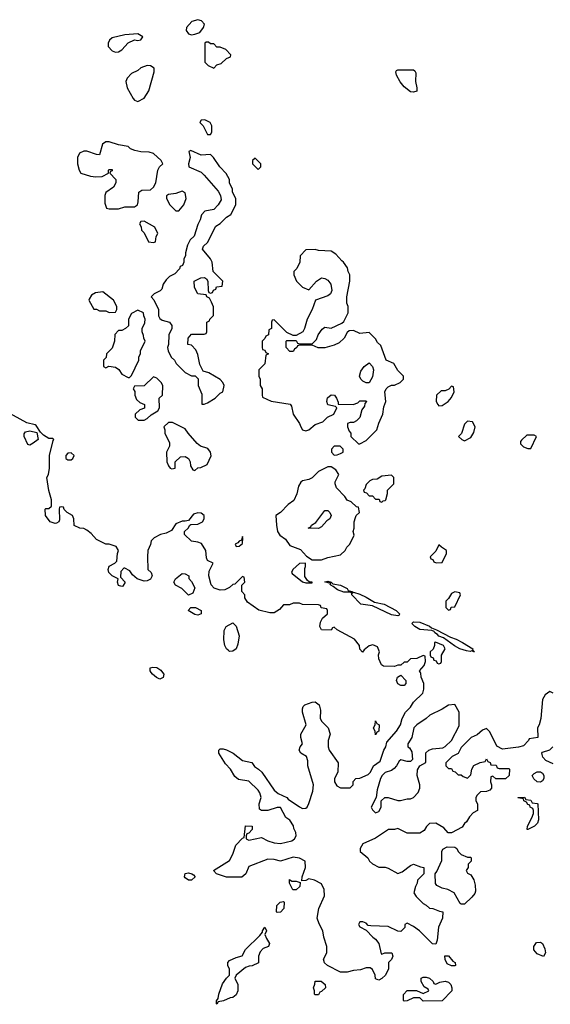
# Model space of a CAD drawing. Header units: inches. Extents: x 2701323 to 2964515, y 494916 to 722124.
# Tile 346 of 656: x 2793126 to 2796472, y 667906 to 674119. Entities that reach past the tile are written whole.
import ezdxf

# ---------------------------------------------------------------- set-up
doc = ezdxf.new("R2010")
doc.units = ezdxf.units.IN
doc.header["$MEASUREMENT"] = 0
doc.layers.add('C7696', color=7, linetype='Continuous')
doc.layers.add('C7697', color=7, linetype='Continuous')

msp = doc.modelspace()

# ---------------------------------------------------------------- linework, layer by layer
at = {"layer": 'C7696', "color": 2, "elevation": 6}
for points in [[(2794027.1, 670000), (2794034.8, 669990), (2794030, 669968.7), (2794010, 669957.2), (2793987.7, 669967.7), (2793962.7, 669990), (2793955.8, 670000)], [(2796490, 669869.5), (2796470, 669879.5), (2796440.4, 669859.6), (2796422.8, 669830), (2796412, 669710), (2796402, 669670), (2796392, 669650), (2796394, 669590), (2796338, 669582), (2796334, 669570), (2796302, 669538), (2796271.1, 669528.9), (2796170, 669515.3), (2796135.3, 669535.3), (2796090, 669626), (2796070, 669646), (2796043.6, 669636.4), (2796010, 669606), (2795974, 669590), (2795910, 669526), (2795891.1, 669488.9), (2795854, 669470), (2795814, 669430), (2795814, 669410), (2795830, 669394), (2795850, 669394), (2795858, 669378), (2795872.7, 669372.7), (2795890, 669354), (2795910, 669354), (2795923.6, 669343.6), (2795950, 669334), (2795970, 669354), (2795978, 669390), (2795990, 669412), (2796030, 669432), (2796062, 669438), (2796070, 669454), (2796078, 669438), (2796092.7, 669432.7), (2796098, 669418), (2796130, 669414), (2796138, 669398), (2796150, 669394), (2796210, 669394), (2796214, 669390), (2796212, 669350), (2796190, 669328), (2796128, 669328), (2796110, 669346), (2796098, 669342), (2796094, 669310), (2796102, 669290), (2796102, 669270), (2796090, 669258), (2796070, 669248), (2796032.7, 669247.3), (2796010, 669226), (2796002, 669210), (2796002, 669190), (2796012, 669170), (2796012, 669130), (2795986.4, 669113.6), (2795962, 669090), (2795943.6, 669056.4), (2795930, 669046), (2795916.9, 669023.1), (2795850, 668988), (2795828.4, 668988.4), (2795800.4, 669020.4), (2795750, 669048), (2795710, 669046), (2795691.6, 669028.4), (2795676.9, 669003.1), (2795650, 668986), (2795570, 668986), (2795510, 669015.3), (2795490, 669008.7), (2795451.6, 669008.4), (2795370, 668955.3), (2795290, 668918), (2795272, 668890), (2795274, 668870), (2795322, 668830), (2795332, 668810), (2795350, 668792), (2795390, 668772), (2795430, 668772), (2795450, 668764.7), (2795510, 668732), (2795538, 668742), (2795590, 668782), (2795610, 668791.3), (2795652.7, 668772.7), (2795674, 668770), (2795674, 668730), (2795634, 668690), (2795632, 668670), (2795622, 668650), (2795612, 668610), (2795626, 668586), (2795670, 668542), (2795690, 668532), (2795710, 668512), (2795731.6, 668511.6), (2795772.7, 668492.7), (2795794, 668490), (2795792, 668450), (2795766.4, 668393.6), (2795758, 668310), (2795750, 668286), (2795730, 668288), (2795648, 668370), (2795610, 668398), (2795570, 668418), (2795554, 668410), (2795554, 668390), (2795530, 668366), (2795510, 668368), (2795450, 668398), (2795340.2, 668400.2), (2795323.1, 668403.1), (2795310, 668418), (2795290, 668426), (2795270, 668426), (2795262, 668410), (2795270, 668394), (2795310, 668374), (2795352, 668330), (2795370, 668318), (2795390.7, 668290.7), (2795404.7, 668224.7), (2795410, 668222), (2795428.7, 668231.3), (2795472, 668230), (2795478, 668210), (2795470.9, 668189.1), (2795452, 668170), (2795452, 668130), (2795432, 668090), (2795410, 668068.7), (2795390, 668058), (2795370, 668066), (2795368, 668090), (2795350, 668126), (2795336.4, 668136.4), (2795310, 668135.3), (2795276, 668124), (2795230, 668119), (2795190, 668108.7), (2795150, 668108.7), (2795066, 668150), (2795048.4, 668168.4), (2795042, 668190), (2795062, 668230), (2795062, 668270), (2795044, 668330), (2795038, 668370), (2795014, 668414), (2795002, 668450), (2795012.7, 668510), (2795048, 668590), (2795046, 668630), (2795030, 668666), (2794986, 668690), (2794950, 668698), (2794930, 668688), (2794906, 668686), (2794908, 668710), (2794928.7, 668770), (2794926, 668810), (2794890, 668828), (2794850, 668834), (2794770, 668808.7), (2794730, 668819), (2794690, 668822), (2794570, 668775.3), (2794551.6, 668728.4), (2794527.3, 668707.3), (2794430, 668708), (2794368, 668730), (2794348, 668750), (2794450, 668814), (2794470, 668854), (2794489.1, 668910.9), (2794530, 668954), (2794542, 668958), (2794550, 669031.3), (2794592, 669030), (2794590.9, 669009.1), (2794570, 668986), (2794558, 668982), (2794554, 668970), (2794554, 668950), (2794570, 668942), (2794650, 668958), (2794690, 668938), (2794730, 668924.7), (2794770, 668921), (2794843.1, 668936.9), (2794858, 668950), (2794868.7, 668970), (2794868, 668990), (2794855.3, 669015.3), (2794852.9, 669032.9), (2794830, 669068), (2794805.2, 669085.2), (2794770, 669148), (2794750, 669148), (2794690, 669128.7), (2794650, 669128), (2794638, 669138), (2794635.3, 669170), (2794648.7, 669210), (2794640.2, 669240.2), (2794630, 669258), (2794570, 669314), (2794505.2, 669325.2), (2794483.1, 669343.1), (2794455.3, 669390), (2794423.2, 669423.2), (2794382, 669490), (2794382, 669510), (2794390, 669518), (2794410, 669518), (2794430, 669511), (2794472, 669490), (2794530, 669444.7), (2794590, 669432), (2794606, 669406), (2794632, 669390), (2794652, 669370), (2794730, 669258), (2794756.9, 669236.9), (2794811.3, 669211.3), (2794819.6, 669199.6), (2794890, 669152), (2794910, 669142), (2794930, 669144.7), (2794938, 669150), (2794950, 669174), (2794975.3, 669250), (2794978, 669290), (2794944, 669410), (2794943.1, 669443.1), (2794935.3, 669470), (2794898, 669490), (2794889.1, 669509.1), (2794895.3, 669530), (2794908.7, 669550), (2794899, 669590), (2794899, 669610), (2794933.2, 669670), (2794909, 669750), (2794908.7, 669770), (2794914.6, 669785.4), (2794924.7, 669795.3), (2794970, 669812), (2794990, 669814), (2795014.8, 669794.8), (2795022, 669762), (2795021, 669710), (2795030.9, 669690.9), (2795071.3, 669650), (2795084.7, 669610), (2795071.3, 669570), (2795071.3, 669530), (2795078, 669510), (2795134, 669430), (2795132, 669370), (2795112, 669330), (2795112, 669310), (2795125.4, 669285.4), (2795150, 669272), (2795210, 669272), (2795228, 669290), (2795228, 669312), (2795246, 669330), (2795270, 669332), (2795323.1, 669356.9), (2795338, 669370), (2795358, 669410), (2795399.3, 669440.7), (2795422, 669510), (2795434, 669530), (2795440.2, 669559.8), (2795502, 669630), (2795528, 669670), (2795538, 669710), (2795558, 669750), (2795590, 669782), (2795610, 669812), (2795668, 669870), (2795674.6, 669894.6), (2795675.3, 669930), (2795658, 669970), (2795655.3, 669995.3), (2795653, 670000)], [(2796490, 669424), (2796444.7, 669444.7), (2796424.7, 669464.7), (2796418, 669490), (2796423.1, 669496.9), (2796470, 669511.3), (2796488.7, 669530)]]:
    msp.add_lwpolyline(points, dxfattribs=at)
for points in [[(2795530, 669918), (2795510, 669928), (2795502, 669950), (2795508.9, 669971.1), (2795530, 669982), (2795562, 669950), (2795562, 669930), (2795550, 669918)], [(2795870, 669798), (2795830, 669794), (2795790.7, 669769.3), (2795712, 669730), (2795690, 669708.7), (2795630, 669668.7), (2795611.3, 669650), (2795598, 669590), (2795574, 669550), (2795574, 669530), (2795583.6, 669523.6), (2795599.6, 669499.6), (2795602, 669450), (2795590, 669438), (2795570, 669438), (2795530, 669448), (2795519.6, 669440.4), (2795502, 669410), (2795486.4, 669393.6), (2795470, 669382), (2795430, 669368), (2795411.1, 669348.9), (2795402, 669330), (2795379.6, 669260.4), (2795374, 669210), (2795342, 669150), (2795350, 669134), (2795370, 669114), (2795390, 669122), (2795406, 669150), (2795406, 669190), (2795428.7, 669211.3), (2795450, 669211.3), (2795510, 669191.3), (2795528.4, 669191.6), (2795570, 669202), (2795590, 669202), (2795610, 669212), (2795638, 669242), (2795649, 669270), (2795649, 669290), (2795633.2, 669350), (2795634, 669386), (2795648.9, 669411.1), (2795687.3, 669432.7), (2795687.3, 669492.7), (2795706, 669510), (2795730, 669518), (2795794.6, 669525.4), (2795810, 669532), (2795848.9, 669571.1), (2795896.4, 669663.6), (2795898, 669750)], [(2795370, 669606), (2795367.3, 669627.3), (2795358, 669650), (2795368, 669670), (2795370, 669694), (2795378, 669678), (2795392, 669670), (2795391.3, 669628.7), (2795378, 669622)], [(2796410, 669308), (2796389.1, 669309.1), (2796369.1, 669329.1), (2796358, 669350), (2796370, 669362), (2796390, 669372), (2796410, 669372), (2796423.6, 669363.6), (2796432, 669350), (2796432, 669330), (2796423.6, 669316.4)], [(2796330, 669008.7), (2796326, 669010), (2796328, 669030), (2796356.4, 669083.6), (2796366, 669110), (2796366, 669130), (2796362, 669142), (2796346, 669150), (2796342, 669162), (2796330, 669166), (2796322, 669182), (2796306, 669190), (2796302, 669202), (2796270, 669208), (2796268, 669212), (2796310, 669214), (2796318, 669198), (2796350, 669194), (2796358, 669178), (2796390, 669174), (2796394, 669170), (2796398, 669070), (2796391.3, 669050), (2796372, 669030)], [(2795950, 668834), (2795970, 668834), (2795974, 668830), (2795974, 668810), (2795954, 668790), (2795954, 668770), (2795942, 668750), (2795950, 668734), (2795970, 668722), (2795990.7, 668690.7), (2795998, 668658), (2795999.8, 668620.2), (2795995.3, 668604.7), (2795978, 668582), (2795930, 668538), (2795910, 668538), (2795903.1, 668543.1), (2795866, 668610), (2795826, 668630), (2795790, 668638), (2795756.4, 668656.4), (2795748.4, 668668.4), (2795746, 668730), (2795756.4, 668743.6), (2795787.3, 668812.7), (2795788, 668870), (2795795.3, 668884.7), (2795821.2, 668898.8), (2795870, 668898), (2795882, 668890), (2795892, 668870), (2795910, 668852)], [(2794210, 668689), (2794190, 668689.3), (2794170, 668704), (2794166, 668710), (2794170, 668731), (2794190, 668736.3), (2794212, 668730), (2794222, 668722), (2794232, 668710)], [(2794842, 668682), (2794870, 668682), (2794894, 668674), (2794892, 668650), (2794870, 668628), (2794848.4, 668628.4), (2794828, 668670), (2794827.3, 668692.7)], [(2794750, 668486), (2794746, 668490), (2794748, 668530), (2794769.1, 668550.9), (2794790, 668554), (2794794, 668550), (2794792, 668510), (2794770, 668488)], [(2794370, 667906), (2794366, 667910), (2794368, 667928), (2794378, 667942), (2794382, 667970), (2794405.6, 668034.4), (2794429.1, 668070.9), (2794448, 668090), (2794448.4, 668128.4), (2794438, 668150), (2794438, 668170), (2794450, 668182), (2794490, 668202), (2794528.4, 668211.6), (2794550, 668252), (2794640.4, 668339.6), (2794658, 668362), (2794658, 668370), (2794672, 668392), (2794682, 668370), (2794672.7, 668347.3), (2794682, 668322), (2794702, 668290), (2794694, 668270), (2794661, 668259), (2794642, 668238), (2794632, 668210), (2794631.3, 668168.7), (2794591.6, 668148.4), (2794572.7, 668147.3), (2794550, 668138), (2794492, 668090), (2794482, 668070), (2794502, 668030), (2794502, 667990), (2794490, 667966), (2794470, 667948), (2794452.7, 667947.3), (2794411.6, 667928.4), (2794378, 667922)], [(2796430, 668208.7), (2796390, 668224), (2796369, 668250), (2796368.9, 668271.1), (2796384, 668296), (2796410, 668298), (2796422, 668290), (2796436.9, 668256.9), (2796442, 668230)], [(2795850, 668148), (2795822, 668162), (2795808.4, 668188.4), (2795807.3, 668212.7), (2795830, 668212), (2795858, 668178), (2795871.3, 668170), (2795874, 668150), (2795870, 668148)], [(2794990, 667966), (2794986, 667970), (2794986, 667990), (2794978, 668010), (2794987.3, 668032.7), (2794988.9, 668051.1), (2795027.3, 668052.7), (2795052, 668030), (2795054, 668010), (2795030, 667986), (2795018, 667982), (2795010, 667966)], [(2795750, 668034), (2795775.3, 668044.7), (2795810, 668051), (2795830, 668044.7), (2795844.7, 668030), (2795852, 668010), (2795852, 667990), (2795790, 667928), (2795670, 667926), (2795650, 667946), (2795610, 667946), (2795570, 667928), (2795550, 667926), (2795546, 667930), (2795547.3, 667967.3), (2795570, 667994), (2795627.3, 667992.7), (2795670, 667974), (2795706, 667990), (2795702, 668002), (2795676.4, 668016.4), (2795658, 668050), (2795658, 668070), (2795670, 668078), (2795690, 668078), (2795711, 668071), (2795734, 668050), (2795738, 668038)]]:
    msp.add_lwpolyline(points, close=True, dxfattribs=at)
at = {"layer": 'C7697', "color": 2}
for points, elevation in [([(2794250, 674119.1), (2794211.4, 674108.6), (2794177.4, 674070), (2794175.8, 674050), (2794190, 674030.5), (2794210, 674023.8), (2794230, 674027.7), (2794261.5, 674038.5), (2794284.2, 674070), (2794292.3, 674090), (2794272, 674112)], 6), ([(2793870, 674029.2), (2793790, 674023.5), (2793710, 674005.4), (2793692, 673990), (2793683.7, 673970), (2793683.8, 673950), (2793710, 673923), (2793730, 673914.4), (2793750, 673916.4), (2793770, 673928), (2793810, 673973), (2793850, 673991), (2793870, 673986.8), (2793890, 673991), (2793902.7, 674010)], 6), ([(2794302, 673978), (2794294, 673970), (2794294, 673850), (2794314, 673830), (2794350, 673814), (2794370, 673834), (2794396.4, 673843.6), (2794430, 673874), (2794454.6, 673885.4), (2794456.4, 673896.4), (2794426, 673930), (2794390, 673946), (2794370, 673946), (2794350, 673966), (2794330, 673966), (2794316.4, 673976.4)], 6), ([(2793930, 673829), (2793890, 673815.3), (2793870, 673799), (2793830, 673779), (2793802.8, 673750), (2793796, 673730), (2793804.7, 673690), (2793842, 673622), (2793850, 673612), (2793870, 673602), (2793910, 673624.7), (2793941.2, 673670), (2793974, 673790), (2793973.6, 673813.6), (2793950, 673828.7)], 6), ([(2795610, 673662), (2795590, 673664), (2795550, 673695.3), (2795526.3, 673726.3), (2795502, 673770), (2795498, 673790), (2795502, 673798), (2795510, 673802), (2795610, 673802), (2795616.9, 673796.9), (2795623.6, 673783.6), (2795622.8, 673730), (2795631.1, 673688.9), (2795630, 673668)], 2), ([(2794292.7, 673487.3), (2794270, 673486), (2794262, 673470), (2794282, 673450), (2794310, 673394), (2794330, 673394), (2794338, 673410), (2794338, 673450), (2794328, 673470)], 6), ([(2793690, 673348.7), (2793670, 673348.7), (2793647.1, 673332.9), (2793630, 673266), (2793610, 673268), (2793550, 673289), (2793530, 673289), (2793502.8, 673277.2), (2793491.1, 673248.9), (2793491.3, 673210), (2793502, 673170), (2793511.6, 673151.6), (2793571.6, 673131.6), (2793606.8, 673126.8), (2793646, 673130), (2793686, 673150), (2793686, 673170), (2793690, 673174), (2793710, 673174), (2793710, 673166), (2793698, 673162), (2793694, 673150), (2793732, 673110), (2793732, 673090), (2793718, 673062), (2793670, 673028), (2793662.8, 673010), (2793662, 672962), (2793674, 672930), (2793690, 672924.7), (2793750, 672926), (2793790, 672938), (2793850, 672938), (2793868, 672950), (2793874, 672970), (2793878, 673030), (2793896.4, 673043.6), (2793950, 673044.7), (2793970, 673062), (2793984, 673090), (2793998, 673170), (2794008, 673190), (2794028, 673210), (2794018, 673230), (2793970, 673275.3), (2793943.1, 673283.1), (2793890, 673285.2), (2793852.9, 673292.9), (2793824.7, 673304.7), (2793810, 673318), (2793750, 673328.7)], 6), ([(2794206, 673294), (2794192.7, 673287.3), (2794200.7, 673250), (2794191, 673210), (2794192, 673190), (2794270, 673157.3), (2794290, 673138.8), (2794376.8, 673036.8), (2794392, 673010), (2794396.9, 672983.1), (2794378, 672950), (2794350, 672922), (2794294, 672910), (2794271.6, 672888.4), (2794264.7, 672855.3), (2794250, 672826), (2794226, 672754), (2794202, 672730), (2794183.6, 672696.4), (2794171.6, 672648.4), (2794171.1, 672628.9), (2794162, 672610), (2794162, 672590), (2794151.6, 672568.4), (2794138, 672562), (2794132.7, 672547.3), (2794103.6, 672516.4), (2794070, 672498), (2794050, 672478), (2794031.3, 672450), (2794022, 672418), (2794012.7, 672407.3), (2793974, 672390), (2793954, 672370), (2793971.6, 672351.6), (2794002, 672290), (2794002, 672250), (2794010, 672234), (2794023.6, 672223.6), (2794070, 672211.3), (2794084.7, 672190), (2794084.7, 672170), (2794066, 672130), (2794064.7, 672070), (2794058, 672050), (2794062, 672030), (2794082, 671990), (2794102, 671970), (2794112, 671950), (2794170, 671892), (2794210, 671872), (2794231.6, 671871.6), (2794252, 671852), (2794252, 671810), (2794275.3, 671755.3), (2794274, 671694), (2794290, 671692), (2794310, 671701), (2794358, 671730), (2794390, 671762), (2794406, 671770), (2794415.3, 671810), (2794408, 671830), (2794390, 671848), (2794318, 671890), (2794282, 671902), (2794262.7, 671942.7), (2794250, 672006), (2794236.4, 672036.4), (2794210, 672066), (2794186, 672070), (2794188, 672110), (2794210, 672134), (2794290, 672134), (2794302, 672138), (2794306, 672150), (2794306, 672210), (2794322, 672218), (2794326, 672230), (2794347.3, 672252.7), (2794347.3, 672307.3), (2794336.4, 672336.4), (2794322, 672362), (2794306, 672370), (2794302, 672382), (2794248.7, 672388.7), (2794228, 672430), (2794226, 672470), (2794268.9, 672491.1), (2794291.3, 672491.3), (2794303.6, 672483.6), (2794312, 672470), (2794314, 672410), (2794318, 672398), (2794330, 672394), (2794342, 672398), (2794347.3, 672412.7), (2794362, 672418), (2794367.3, 672432.7), (2794402, 672438), (2794406, 672470), (2794346, 672530), (2794339, 672590), (2794328.7, 672610), (2794278, 672670), (2794286, 672690), (2794310, 672714), (2794363.1, 672816.9), (2794390, 672832), (2794430, 672872), (2794458, 672890), (2794488, 672950), (2794488, 672990), (2794468, 673030), (2794468, 673050), (2794448.9, 673088.9), (2794448, 673110), (2794428.9, 673148.9), (2794388.7, 673190), (2794349.1, 673249.1), (2794330, 673268), (2794270, 673264)], 6), ([(2794610, 673246), (2794594, 673230), (2794594, 673210), (2794630, 673174), (2794646, 673190), (2794646, 673210)], 6), ([(2794150, 673038), (2794110, 673022), (2794064.7, 673015.3), (2794052.7, 673007.3), (2794052, 672990), (2794072, 672950), (2794110, 672912), (2794130, 672912), (2794162, 672950), (2794175.3, 672990), (2794170, 673026)], 6), ([(2793910, 672848), (2793890, 672846), (2793882, 672830), (2793891.6, 672811.6), (2793894, 672790), (2793910, 672774), (2793938, 672718), (2793970, 672714), (2793982, 672718), (2793986, 672750), (2793998, 672770), (2793978, 672810)], 6), ([(2794990, 672668), (2794930, 672666), (2794894, 672630), (2794891.6, 672588.4), (2794874, 672550), (2794854, 672530), (2794854, 672510), (2794872, 672470), (2794910, 672432), (2794950, 672414), (2794998, 672470), (2795030, 672491), (2795050, 672486.8), (2795070, 672474.8), (2795087.3, 672450), (2795094.8, 672410), (2795086, 672390), (2795070, 672377.2), (2794991.3, 672348.7), (2794970.7, 672289.3), (2794938, 672230), (2794922, 672170), (2794912, 672150), (2794870, 672126), (2794850, 672126), (2794810, 672146), (2794730, 672226), (2794718, 672222), (2794714, 672210), (2794714, 672170), (2794698, 672162), (2794694, 672130), (2794678, 672122), (2794672.7, 672107.3), (2794654, 672090), (2794654, 672050), (2794658, 672038), (2794672.7, 672032.7), (2794678, 672018), (2794694, 672010), (2794678, 672002), (2794671.6, 671948.4), (2794634, 671910), (2794634, 671870), (2794642, 671850), (2794642, 671810), (2794654, 671790), (2794654, 671750), (2794658, 671738), (2794712.7, 671712.7), (2794832, 671692), (2794839.6, 671679.6), (2794851.3, 671630), (2794891.3, 671570), (2794898, 671550), (2794910, 671532), (2794930, 671524.7), (2794950, 671532), (2794990, 671564.7), (2795038, 671582), (2795068, 671610), (2795108, 671630), (2795126, 671670), (2795118, 671678), (2795070, 671688.7), (2795062, 671710), (2795066.3, 671733.7), (2795090, 671751.3), (2795112, 671750), (2795124.7, 671730), (2795134, 671706), (2795134, 671694), (2795228.9, 671691.1), (2795259, 671701), (2795270, 671714), (2795310, 671714), (2795314, 671710), (2795302, 671698), (2795299.6, 671680.4), (2795283.6, 671656.4), (2795271.1, 671608.9), (2795250, 671588), (2795230, 671578), (2795210, 671578), (2795194, 671570), (2795194, 671550), (2795203.6, 671523.6), (2795214, 671510), (2795214, 671490), (2795262, 671442), (2795270, 671442), (2795310, 671464.7), (2795378, 671530), (2795390, 671574), (2795415.3, 671630), (2795423.1, 671676.9), (2795435.3, 671710), (2795428, 671770), (2795438, 671790), (2795450, 671802), (2795470, 671812), (2795490, 671812), (2795526, 671830), (2795546, 671850), (2795546, 671870), (2795510, 671906), (2795486, 671950), (2795438, 671970), (2795403.1, 672063.1), (2795383.1, 672083.1), (2795370, 672106), (2795330, 672146), (2795270, 672138), (2795230, 672158), (2795203.6, 672156.4), (2795190, 672146), (2795171.3, 672110), (2795139.9, 672080.1), (2795110, 672065.2), (2795050.9, 672049.1), (2795009.1, 672049.1), (2794970, 672066), (2794890, 672066), (2794878, 672062), (2794874, 672050), (2794859.6, 672040.4), (2794850, 672026), (2794830, 672026), (2794806, 672050), (2794806, 672090), (2794810, 672094), (2794870, 672094), (2794878, 672078), (2794890, 672074), (2794970, 672074), (2794998, 672102), (2795009.1, 672130.9), (2795033.6, 672166.4), (2795050, 672178), (2795090, 672172), (2795156.4, 672203.6), (2795170, 672214), (2795198, 672270), (2795198, 672310), (2795188.7, 672330), (2795188.7, 672370), (2795208, 672470), (2795208, 672510), (2795198, 672530), (2795193.6, 672553.6), (2795168.4, 672588.4), (2795156.4, 672596.4), (2795120.4, 672640.4), (2795090, 672658), (2795010, 672662)], 6), ([(2793650, 672402), (2793603.5, 672396.5), (2793579.6, 672380.4), (2793563.6, 672356.4), (2793562, 672350), (2793592.7, 672292.7), (2793610, 672292), (2793630, 672282), (2793670, 672282), (2793690, 672272), (2793730, 672274), (2793738, 672290), (2793738, 672310), (2793718, 672350)], 6), ([(2793870, 672286), (2793830, 672266), (2793812, 672230), (2793812.7, 672187.3), (2793794, 672170), (2793770, 672158), (2793750, 672158), (2793726.4, 672133.6), (2793724.7, 672090), (2793710, 672046), (2793674, 672010), (2793671.6, 671988.4), (2793654, 671970), (2793654, 671930), (2793670, 671922), (2793688, 671932), (2793730, 671926), (2793750.8, 671910.8), (2793770, 671882), (2793810, 671862), (2793818, 671862), (2793830, 671874), (2793878, 671970), (2793878, 671990), (2793887.3, 672012.7), (2793888, 672030), (2793918, 672090), (2793908.4, 672108.4), (2793907.3, 672127.3), (2793898, 672150), (2793898, 672170), (2793914.6, 672205.4), (2793918, 672230), (2793908, 672250), (2793906, 672270)], 6), ([(2795310, 671828), (2795290, 671838), (2795278, 671850), (2795269, 671870), (2795278, 671902), (2795298, 671930), (2795330, 671954), (2795351.6, 671931.6), (2795358, 671910), (2795350, 671866), (2795330, 671828)], 6), ([(2793970, 671866), (2793910, 671808), (2793850, 671806), (2793842, 671790), (2793852, 671772), (2793852, 671750), (2793862, 671722), (2793883.6, 671703.6), (2793914, 671690), (2793912, 671668), (2793883.6, 671656.4), (2793854, 671630), (2793854, 671610), (2793872.7, 671592.7), (2793910, 671592), (2793930, 671602), (2793954.6, 671625.4), (2793998, 671650), (2794008, 671670), (2794006, 671730), (2794026, 671750), (2794028, 671810), (2794018, 671830), (2793990, 671858)], 6), ([(2795850, 671806), (2795832, 671788), (2795810, 671778), (2795783.6, 671776.4), (2795754, 671750), (2795752, 671710), (2795762, 671690), (2795770, 671682), (2795790, 671684.7), (2795828, 671710), (2795850, 671734), (2795866, 671770), (2795862, 671802)], 6), ([(2794090, 671578), (2794063.6, 671576.4), (2794034, 671550), (2794042, 671530), (2794042, 671510), (2794071.3, 671450), (2794071.1, 671428.9), (2794052, 671390), (2794054, 671330), (2794063.6, 671303.6), (2794074, 671290), (2794085.4, 671285.4), (2794106, 671290), (2794106, 671330), (2794140.4, 671359.6), (2794170, 671362), (2794190.9, 671350.9), (2794202, 671330), (2794203.6, 671303.6), (2794218, 671278), (2794230, 671274), (2794248.4, 671291.6), (2794267.3, 671292.7), (2794308.4, 671311.6), (2794333.6, 671366.4), (2794328.7, 671390), (2794312.3, 671412.3), (2794267, 671427), (2794244.1, 671444.1), (2794188, 671510), (2794170, 671538)], 6), ([(2795950, 671586), (2795930, 671566), (2795911.6, 671508.4), (2795894, 671490), (2795914, 671470), (2795930, 671462), (2795970, 671482), (2795990, 671514), (2795998, 671550), (2795982, 671582)], 6), ([(2793190, 671434), (2793178, 671438), (2793153.6, 671490), (2793154.5, 671505.5), (2793161.6, 671518.4), (2793190, 671523.7), (2793234.8, 671514.8), (2793242, 671470), (2793210, 671446.6)], 6), ([(2796370, 671498), (2796323.6, 671496.4), (2796290, 671466), (2796283.6, 671456.4), (2796283.6, 671443.6), (2796303.6, 671423.6), (2796330, 671414), (2796350, 671414), (2796386, 671490)], 6), ([(2793450, 671385.2), (2793430, 671384), (2793416, 671370), (2793416, 671350), (2793430, 671340.7), (2793450, 671340.7), (2793461.2, 671350), (2793469, 671370)], 6), ([(2795110, 671428), (2795092, 671410), (2795092, 671390), (2795110, 671372), (2795127.3, 671372.7), (2795150, 671382), (2795166, 671390), (2795166, 671410), (2795147.3, 671427.3)], 6), ([(2795090, 671298), (2795070, 671298), (2795010, 671268), (2794970, 671228), (2794950, 671218), (2794910, 671208.7), (2794899.8, 671200.2), (2794884.5, 671175.5), (2794873.7, 671126.3), (2794854, 671086), (2794819.6, 671060.4), (2794771.1, 671008.9), (2794742, 670990), (2794744.7, 670930), (2794752, 670890), (2794767.1, 670867.1), (2794802, 670842), (2794830, 670802), (2794896.8, 670776.8), (2794934.8, 670734.8), (2794970, 670711.3), (2795028.9, 670711.1), (2795070, 670724.7), (2795150, 670742), (2795178, 670770), (2795188, 670790), (2795208, 670810), (2795234.6, 670865.4), (2795228.7, 670890), (2795235.3, 670910), (2795235.3, 670950), (2795243.1, 670976.9), (2795248, 670990), (2795268, 671010), (2795262, 671042), (2795250, 671046), (2795216.4, 671076.4), (2795190, 671088), (2795175.3, 671110), (2795124.7, 671164.7), (2795115.3, 671190), (2795116.4, 671203.6), (2795138, 671250), (2795119, 671279)], 6), ([(2795470, 671246), (2795410, 671238), (2795379.6, 671220.4), (2795350, 671218), (2795334, 671210), (2795310, 671186), (2795302, 671158), (2795294, 671150), (2795298, 671138), (2795312.7, 671132.7), (2795330, 671114), (2795350, 671114), (2795370, 671094), (2795392.7, 671092.7), (2795398, 671078), (2795410, 671074), (2795418, 671082), (2795430, 671084.7), (2795435.3, 671090), (2795446, 671130), (2795446, 671150), (2795486, 671190), (2795486, 671230)], 6), ([(2795010, 670908.7), (2794946, 670910), (2794962, 670918), (2794966, 670930), (2794994, 670946), (2795050, 671022), (2795070, 671022), (2795082, 671010), (2795091.1, 670991.1), (2795082, 670970), (2795063.5, 670956.5), (2795030, 670918)], 6), ([(2794530, 670858), (2794524.7, 670835.3), (2794510, 670828.7), (2794502.5, 670817.5), (2794484.7, 670810), (2794490, 670794), (2794510, 670796), (2794530, 670814), (2794534, 670850)], 6), ([(2795770, 670806), (2795750, 670766), (2795714, 670730), (2795718, 670718), (2795732, 670712), (2795738, 670698), (2795752.7, 670692.7), (2795790, 670694), (2795818, 670750), (2795818, 670770), (2795786, 670790)], 6), ([(2794928.7, 670688.7), (2794890, 670687.6), (2794848.2, 670650), (2794840.5, 670630), (2794843.9, 670623.9), (2794910, 670571.3), (2794930, 670566), (2794970, 670564.7), (2794970.8, 670570.8), (2794952.1, 670572.1), (2794940.2, 670580.2), (2794925.1, 670605.1), (2794923.3, 670656.7), (2794929.3, 670669.3)], 6), ([(2794190, 670488.7), (2794148, 670530), (2794108.7, 670550), (2794098, 670570), (2794108, 670590), (2794150, 670624.7), (2794170, 670622), (2794192, 670610), (2794192.7, 670592.7), (2794210, 670574), (2794230, 670534), (2794218.8, 670501.2)], 6), ([(2795219.6, 670500.4), (2795210, 670506), (2795170, 670507.7), (2795130, 670521), (2795103.1, 670543.1), (2795087, 670550), (2795084, 670556), (2795088, 670568), (2795077.3, 670562.7), (2795050, 670572), (2795070, 670575.5), (2795090.7, 670570), (2795100.3, 670560.3), (2795150, 670550.2), (2795190.4, 670530), (2795196.3, 670516.3), (2795222, 670510)], 2), ([(2795510, 670357), (2795470, 670363.1), (2795350, 670421.1), (2795277.2, 670430), (2795220.7, 670490), (2795220.1, 670499.9), (2795230, 670506.8), (2795270, 670493.8), (2795310, 670476.1), (2795362.8, 670442.7), (2795424.9, 670430), (2795499.5, 670390), (2795521.6, 670370), (2795518.3, 670361.7)], 2), ([(2795870, 670508), (2795850, 670498), (2795830, 670466), (2795814, 670450), (2795814, 670410), (2795830, 670394), (2795842, 670398), (2795847.3, 670412.7), (2795870, 670414), (2795906, 670490), (2795902, 670502)], 6), ([(2794250, 670361.2), (2794230, 670365.2), (2794188.4, 670391.6), (2794206, 670410), (2794234, 670410), (2794270, 670391.3), (2794270, 670369)], 6), ([(2794450, 670133.2), (2794440.1, 670140.1), (2794429.5, 670149.5), (2794419.3, 670170), (2794413.6, 670206.4), (2794415.3, 670264.7), (2794428, 670290), (2794470, 670314), (2794491.6, 670291.6), (2794510.7, 670230.7), (2794501.4, 670178.6), (2794490, 670148.7), (2794470, 670134)], 6), ([(2795990, 670129.7), (2795976.4, 670136.4), (2795967.3, 670132.7), (2795943.4, 670136.6), (2795902, 670150), (2795867.8, 670167.8), (2795798, 670218), (2795769.3, 670229.3), (2795760.4, 670240.4), (2795743.6, 670250), (2795739.4, 670259.4), (2795724.9, 670264.9), (2795650, 670271.3), (2795617.6, 670290), (2795599.5, 670310), (2795610, 670320.5), (2795650, 670317.3), (2795710, 670292.9), (2795722, 670282), (2795753.4, 670270), (2795842, 670222), (2795879.1, 670210), (2795919.3, 670190), (2795984, 670150), (2795982, 670142), (2795994, 670130)], 2), ([(2795747.9, 670192.1), (2795742, 670190), (2795742, 670170), (2795732.7, 670147.3), (2795714, 670130), (2795714, 670110), (2795718, 670098), (2795732.7, 670092.7), (2795738, 670078), (2795752.7, 670072.7), (2795758, 670058), (2795770, 670054), (2795782, 670058), (2795786, 670070), (2795786, 670110), (2795808, 670150), (2795799.3, 670170)], 6)]:
    msp.add_lwpolyline(points, close=True, dxfattribs=dict(at, elevation=elevation))
at = {"layer": 'C7697', "color": 2, "elevation": 6}
for points in [[(2795653, 670000), (2795648, 670010), (2795676.4, 670043.6), (2795686, 670070), (2795682, 670102), (2795670, 670106), (2795630, 670088), (2795590, 670086), (2795570, 670066), (2795550, 670066), (2795530, 670046), (2795510, 670046), (2795490, 670038), (2795420.4, 670040.4), (2795408.4, 670048.4), (2795390, 670086), (2795389.1, 670110.9), (2795395.3, 670130), (2795382, 670162), (2795353.6, 670173.6), (2795330, 670168.7), (2795298, 670142), (2795288.4, 670128.4), (2795270, 670146), (2795268.7, 670170), (2795238, 670210), (2795128, 670268), (2795110, 670286), (2795098, 670282), (2795090, 670266), (2795028.9, 670268.9), (2795018, 670290), (2795023.1, 670316.9), (2795036.4, 670343.6), (2795066, 670370), (2795066, 670390), (2795062, 670402), (2795027.3, 670407.3), (2795022, 670422), (2795010, 670426), (2794910, 670428), (2794890, 670438), (2794850, 670438), (2794827.3, 670427.3), (2794790, 670426), (2794763.6, 670396.4), (2794730, 670375.3), (2794703.6, 670376.4), (2794633.6, 670393.6), (2794563.1, 670443.1), (2794546, 670470), (2794546, 670490), (2794526, 670510), (2794526, 670550), (2794546, 670570), (2794542, 670602), (2794530, 670606), (2794482, 670558), (2794470, 670555.3), (2794450, 670535.3), (2794418.8, 670521.2), (2794390, 670519), (2794352.7, 670532.7), (2794333.2, 670553.2), (2794319, 670610), (2794321.2, 670638.8), (2794346, 670690), (2794310, 670706), (2794303.1, 670723.1), (2794299, 670770), (2794272.9, 670812.9), (2794250, 670822), (2794210, 670828), (2794166, 670870), (2794166, 670890), (2794188, 670910), (2794198, 670930), (2794205.6, 670934.4), (2794250, 670935.8), (2794278, 670950), (2794289.5, 670970), (2794289.4, 670989.4), (2794270, 671004.5), (2794250, 671007.3), (2794221.3, 670998.7), (2794190, 670959), (2794170, 670954), (2794150, 670955.3), (2794110, 670938), (2794083.6, 670896.4), (2794050, 670878), (2794014, 670870), (2793974, 670850), (2793954, 670830), (2793951.6, 670808.4), (2793934, 670770), (2793932, 670730), (2793934, 670650), (2793954, 670630), (2793962, 670610), (2793950, 670588), (2793930, 670578), (2793910, 670575.3), (2793866, 670590), (2793836.4, 670616.4), (2793820.4, 670640.4), (2793790, 670658), (2793782, 670658), (2793763.6, 670636.4), (2793762, 670602), (2793791.3, 670570), (2793775.3, 670544.7), (2793770, 670542), (2793750, 670548.7), (2793742, 670570), (2793746, 670590), (2793708.7, 670610), (2793689, 670630), (2793684, 670650), (2793689.3, 670670.7), (2793726, 670690), (2793738, 670702), (2793742, 670750), (2793748, 670770), (2793734.6, 670794.6), (2793690, 670808.7), (2793668.9, 670808.9), (2793610, 670838), (2793576.5, 670876.5), (2793550, 670898), (2793530, 670908), (2793506, 670910), (2793470, 670928), (2793468, 670970), (2793458, 670990), (2793426, 671010), (2793407.3, 671027.3), (2793402, 671042), (2793390, 671046), (2793378, 671042), (2793374, 671030), (2793376.9, 670963.1), (2793372, 670950), (2793358, 670942), (2793350, 670939), (2793318, 670950), (2793288, 670990), (2793286, 671030), (2793290, 671034), (2793310, 671034), (2793326, 671050), (2793326, 671090), (2793308.9, 671148.9), (2793298, 671230), (2793308, 671250), (2793314, 671290), (2793314, 671370), (2793336.5, 671463.5), (2793342, 671470), (2793335.5, 671475.5), (2793310, 671476), (2793276.6, 671496.6), (2793256.2, 671516.2), (2793230, 671559), (2793223.2, 671563.2), (2793170, 671576), (2793044.2, 671644.2)], [(2793955.8, 670000), (2793949, 670010), (2793948.7, 670030), (2793966, 670034), (2793990, 670030.6), (2794015.3, 670015.3), (2794027.1, 670000)]]:
    msp.add_lwpolyline(points, dxfattribs=at)

doc.saveas('drawing.dxf')
